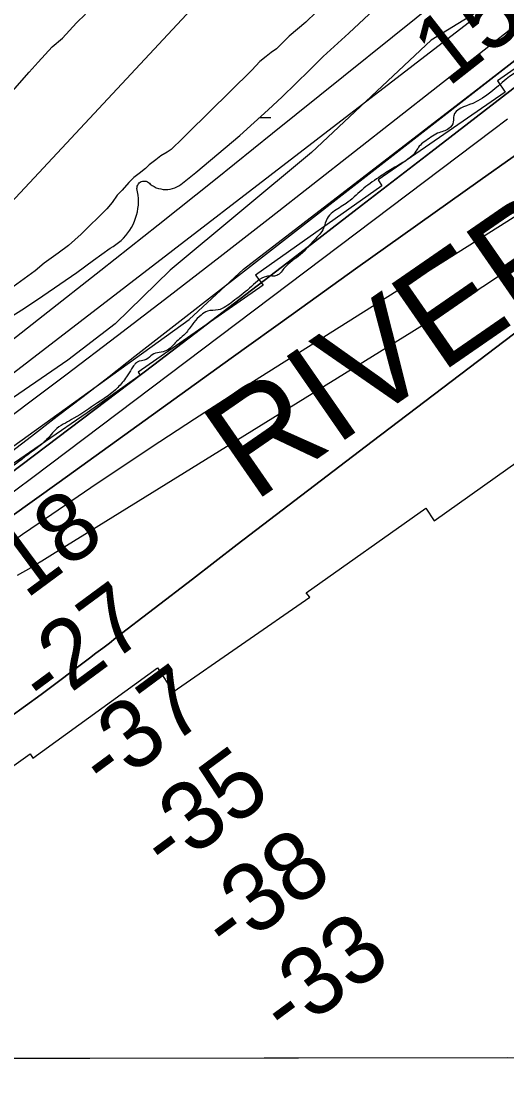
# Model space of a CAD drawing. Extents: x 3324104 to 3361979, y 612876 to 638273.
# Drawn here: x 3350052 to 3350527, y 618257 to 619312 of the extents above; entities that cross this region are included whole.
import ezdxf

# ---------------------------------------------------------------- set-up
doc = ezdxf.new("R2010")
doc.units = 0
for name, color, linetype in [('V-GRID-FRAM', 7, 'Continuous'), ('V-RIVR-EDGE', 7, 'Continuous'), ('V-RIVR-RANG', 7, 'Continuous'), ('V-RRAP-FSHR', 7, 'Continuous'), ('V-RRAP-RVMT', 7, 'Continuous'), ('V-RRAP-RVMT-IDEN', 7, 'Continuous'), ('V-SITE-VEGE', 7, 'Continuous'), ('V-TOPO-DPTH', 7, 'Continuous'), ('V-TOPO-MAJR', 7, 'Continuous'), ('V-TOPO-MINR', 7, 'Continuous'), ('V-TOPO-WATR', 7, 'Continuous'), ('V-WETL-SWMP', 7, 'Continuous')]:
    doc.layers.add(name, color=color, linetype=linetype)

msp = doc.modelspace()

# ---------------------------------------------------------------- linework, layer by layer
at = {"layer": 'V-GRID-FRAM'}
msp.add_lwpolyline([(3328194.1, 636440.7), (3359767.9, 636495.9), (3359807.6, 618312.1), (3328217.9, 618256.9), (3328194.1, 636440.7)], dxfattribs=at)
at = {"layer": 'V-RIVR-EDGE'}
msp.add_spline([(3356052, 622889.6), (3356029.2, 622881.4), (3356012.5, 622875.7), (3355994.6, 622867.2), (3355977.5, 622859.1), (3355958.5, 622851), (3355948.4, 622843.2), (3355934, 622834.7), (3355904.1, 622817.8), (3355878.1, 622802.3), (3355856.7, 622790.3), (3355830, 622776.4), (3355805.1, 622765.6), (3355764.7, 622744.8), (3355744.1, 622733.6), (3355694.1, 622710.9), (3355668.4, 622698.1), (3355641.6, 622685), (3355605.1, 622669.2), (3355569.4, 622657.3), (3355539.2, 622646.5), (3355510.8, 622636.8), (3355482.1, 622628.4), (3355461.9, 622623), (3355442.5, 622614.1), (3355422.7, 622607.2), (3355409.5, 622603.4), (3355389, 622597.6), (3355371.9, 622589.5), (3355349, 622581), (3355297.7, 622547), (3355260, 622525.8), (3355211.1, 622494.5), (3355190.1, 622484.5), (3355184.7, 622482.9), (3355179.3, 622477.9), (3355174.2, 622475.6), (3355160.6, 622471), (3355143.5, 622463.6), (3355133.1, 622457.1), (3355125.7, 622450.5), (3355113.2, 622443.9), (3355096.9, 622433.1), (3355081, 622426.9), (3355064.3, 622419.2), (3355057, 622418.9), (3355048.8, 622414.6), (3355041.8, 622406.9), (3355036.8, 622406.5), (3355031.3, 622405.7), (3355027.1, 622404.2), (3355017.3, 622396.1), (3355010.7, 622394.9), (3355001.4, 622388.4), (3354988.6, 622379.1), (3354972.3, 622369.4), (3354947.4, 622356.3), (3354937.7, 622351.7), (3354926.1, 622343.6), (3354903.2, 622326.6), (3354891.1, 622318.1), (3354883.3, 622307.2), (3354879.4, 622304.1), (3354875.2, 622302.6), (3354867.8, 622299.1), (3354853, 622288.3), (3354842.5, 622279), (3354826.6, 622267.4), (3354807.2, 622259.7), (3354793.2, 622255.5), (3354765.7, 622249.7), (3354748.6, 622245.5), (3354734.6, 622239.3), (3354712.1, 622227.4), (3354697.7, 622218.9), (3354685.3, 622210), (3354640.6, 622184.5), (3354622, 622176), (3354616.2, 622175.2), (3354603.4, 622167.5), (3354578.9, 622157.1), (3354554.5, 622147.5), (3354537.4, 622142.9), (3354530.8, 622137.8), (3354500.1, 622122.8), (3354463.6, 622102.3), (3354417.8, 622078.8), (3354386.3, 622060.6), (3354340.1, 622032.4), (3354321.1, 622021.2), (3354285, 621998.8), (3354257, 621982.2), (3354217, 621958.7), (3354194.1, 621942.8), (3354177, 621931.6), (3354157.6, 621922), (3354141.6, 621910.4), (3354135.4, 621904.2), (3354130.4, 621897.6), (3354120.7, 621891.1), (3354104, 621882.9), (3354075.6, 621856.6), (3354044.9, 621835.4), (3354013, 621812.2), (3353971.5, 621781.7), (3353947.8, 621763.5), (3353941.2, 621763.5), (3353935.4, 621762.8), (3353929.5, 621760.1), (3353924.9, 621756.6), (3353920.6, 621751.5), (3353917.1, 621742.6), (3353910.5, 621741.5), (3353904.7, 621738.4), (3353893.8, 621731.1), (3353879.8, 621721.4), (3353866.2, 621708.6), (3353854.9, 621697.4), (3353843.3, 621687.8), (3353839.8, 621688.5), (3353831.2, 621686.2), (3353823.1, 621681.2), (3353818, 621677.3), (3353800.9, 621666.1), (3353790.8, 621663.1), (3353781.9, 621654.9), (3353777.6, 621651.8), (3353776.1, 621648.8), (3353775.7, 621643.7), (3353772.2, 621641), (3353755.9, 621632.1), (3353735.7, 621622.1), (3353718.6, 621608.2), (3353704.2, 621600.5), (3353694.1, 621596.6), (3353683.6, 621592.4), (3353671.2, 621584.2), (3353642.1, 621563), (3353599, 621534), (3353578.4, 621522.4), (3353556.2, 621507.7), (3353547.7, 621502), (3353525.9, 621489.2), (3353513.1, 621481.1), (3353497.2, 621468.3), (3353477, 621450.9), (3353453.3, 621436.6), (3353435.8, 621424.7), (3353404.7, 621401.1), (3353378.3, 621380.2), (3353361.6, 621368.6), (3353339.5, 621355.1), (3353319.6, 621342.4), (3353299.5, 621330), (3353283.5, 621324.6), (3353273, 621317.6), (3353254.8, 621296), (3353236.9, 621275.5), (3353219.4, 621258.8), (3353195.7, 621241.4), (3353168.5, 621221.3), (3353137.8, 621201.6), (3353112.2, 621185), (3353065.6, 621151.8), (3353022, 621122.8), (3352993.3, 621100.4), (3352956, 621073.3), (3352907, 621037.8), (3352853.8, 620991.8), (3352787.8, 620942.3), (3352749.7, 620913.3), (3352736.9, 620900.9), (3352733.3, 620892.8), (3352728.7, 620886.6), (3352719, 620881.2), (3352691.8, 620864.6), (3352660.3, 620841.8), (3352640.5, 620828.3), (3352623.4, 620811.2), (3352605.1, 620792.3), (3352593.5, 620783), (3352582.6, 620778.8), (3352566.3, 620771.4), (3352548, 620764.5), (3352522.4, 620751), (3352494.5, 620735.5), (3352482.4, 620727), (3352479.3, 620723.2), (3352477, 620717.4), (3352470.7, 620711.9), (3352456, 620707.3), (3352443.2, 620700.4), (3352419.1, 620685.7), (3352392.3, 620669.1), (3352362.8, 620650.9), (3352339.1, 620634.3), (3352315.4, 620615.4), (3352284.7, 620590.6), (3352258.7, 620571.3), (3352228.7, 620550.1), (3352193.4, 620527.6), (3352156.9, 620504.9), (3352131.6, 620487.5), (3352094, 620462.4), (3352049.3, 620433), (3351990.2, 620391.3), (3351936.6, 620357.3), (3351851.5, 620293.9), (3351833.3, 620281.5), (3351817, 620273.8), (3351794.1, 620257.9), (3351767.7, 620241), (3351719.9, 620206.2), (3351680.6, 620177.6), (3351657.3, 620160.6), (3351637.1, 620145.9), (3351623.1, 620135.4), (3351603.3, 620124.2), (3351588.6, 620120), (3351567.2, 620109.6), (3351552.1, 620103.4), (3351538.1, 620096.5), (3351523.7, 620086.4), (3351510.9, 620076.4), (3351503.5, 620069.8), (3351495.3, 620057.4), (3351486, 620042.3), (3351479.4, 620032.6), (3351469.7, 620022.6), (3351448.3, 620006.3), (3351431.6, 619994.8), (3351404.8, 619973.9), (3351378, 619951.8), (3351358.9, 619936.4), (3351332.1, 619915.5), (3351306.1, 619892.3), (3351274.6, 619858.2), (3351238.8, 619826.9), (3351215.1, 619805.7), (3351171.6, 619767.8), (3351145.5, 619739.5), (3351124.6, 619722.1), (3351105.9, 619707.8), (3351089.6, 619697), (3351079.5, 619691.2), (3351074, 619683.5), (3351058.1, 619666.4), (3351043.3, 619655.2), (3351015.4, 619634), (3350999, 619623.1), (3350992.1, 619617.3), (3350979.2, 619606.1), (3350966, 619594.5), (3350951.2, 619582.2), (3350935.7, 619567.8), (3350923.3, 619555.1), (3350910, 619544.3), (3350888.3, 619528), (3350846.7, 619504.1), (3350821.5, 619490.2), (3350811.4, 619483.6), (3350806, 619480.5), (3350800.9, 619473.2), (3350797.4, 619473.2), (3350793.9, 619474.3), (3350788.9, 619473.6), (3350786.9, 619472), (3350785.4, 619467.4), (3350785.4, 619462.7), (3350779.5, 619456.2), (3350765.9, 619445.7), (3350746.1, 619428.7), (3350722.4, 619409), (3350716.2, 619407.1), (3350713.1, 619404), (3350711.1, 619397), (3350708.8, 619391.6), (3350704.5, 619391.6), (3350693.3, 619385.8), (3350686.7, 619379.6), (3350679.6, 619368.4), (3350661.4, 619354.5), (3350648.6, 619344.4), (3350645.5, 619344.8), (3350638.5, 619339.4), (3350623.3, 619330.5), (3350616.3, 619326.3), (3350602.3, 619317.4), (3350598.8, 619308.8), (3350582.9, 619299.2), (3350553.8, 619276), (3350526.2, 619255.5), (3350493.5, 619231.9), (3350474.9, 619219.6), (3350474.5, 619213.8), (3350470.2, 619207.2), (3350459, 619202.5), (3350446.1, 619194), (3350441.1, 619189.8), (3350438.8, 619186.3), (3350434.5, 619180.9), (3350414.7, 619167.8), (3350401.5, 619159.3), (3350384.8, 619146.9), (3350369.6, 619133.7), (3350356.4, 619125.2), (3350350.9, 619119), (3350347.4, 619109.4), (3350338.1, 619097.8), (3350324.9, 619083.8), (3350308.6, 619069.9), (3350300.4, 619062.6), (3350296.1, 619062.6), (3350291.5, 619062.2), (3350274.8, 619050.6), (3350258.4, 619037.5), (3350251.8, 619032.8), (3350244.1, 619029.3), (3350233.6, 619028.2), (3350227.4, 619024.3), (3350220.4, 619017), (3350213, 619007.3), (3350202.1, 618996.9), (3350193.6, 618989.5), (3350179.6, 618985.3), (3350173.8, 618980.7), (3350164.8, 618978), (3350162.1, 618975.3), (3350159.4, 618971.4), (3350154.3, 618963.6), (3350145.8, 618953.2), (3350126, 618938.1), (3350102.7, 618923), (3350094.5, 618918.4), (3350086.3, 618913), (3350075.1, 618901), (3350064.2, 618892.1), (3350039.3, 618873.6), (3350021.8, 618861.6), (3350002, 618848.8), (3349991.9, 618844.2), (3349964.4, 618826.4), (3349938.7, 618807.1), (3349915.4, 618792.8), (3349892.5, 618778.9), (3349868, 618761.9), (3349852.5, 618753), (3349842.8, 618750), (3349830.4, 618739.1), (3349804.3, 618720.2), (3349777.9, 618697.8), (3349751.9, 618677.7), (3349729.7, 618661.4), (3349703.7, 618642.9), (3349678.8, 618629.8), (3349648.9, 618612), (3349624.5, 618595), (3349592.6, 618575.7), (3349570.5, 618564.9), (3349549.5, 618548.6), (3349505.2, 618518.1), (3349479.2, 618499.9), (3349471.4, 618494.5), (3349459, 618487.6), (3349438.4, 618472.1), (3349412.4, 618452.4), (3349379.7, 618429.6), (3349350.2, 618410.3), (3349303.2, 618374.7), (3349277.6, 618357.7), (3349264, 618347.3), (3349241.4, 618330.7), (3349226.7, 618319.9), (3349207.2, 618306.3), (3349193.2, 618293.5)], degree=3, dxfattribs=at)
at = {"layer": 'V-RRAP-FSHR'}
msp.add_lwpolyline([(3349156.5, 618293.5), (3349290.8, 618379), (3349409.4, 618477.8), (3349541.3, 618565.3), (3349771.6, 618715.9), (3349922.4, 618808.5), (3350215.8, 619019.8), (3350269.1, 619069.3), (3350501.3, 619248.3), (3350630.2, 619348.6), (3350981.6, 619636.8), (3351335.3, 619937.3), (3351550.7, 620108.6), (3351713.7, 620224.5), (3351812.4, 620304.6), (3352053.4, 620458.3), (3352414.7, 620728), (3352590.5, 620825.8), (3352682.3, 620894.1), (3352964.1, 621108.4), (3353211.8, 621284.8), (3354078.8, 621880.3)], dxfattribs=at)
at = {"layer": 'V-RRAP-RVMT'}
for p, q in [((3350641.1, 619341.4), (3350517.9, 619253.9)), ((3350517.9, 619253.9), (3350525.4, 619242.9)), ((3350525.4, 619242.9), (3350400.9, 619157)), ((3350404.6, 619151.1), (3350280.6, 619063.4)), ((3350400.9, 619157), (3350404.6, 619151.1)), ((3350288.1, 619053.5), (3350165.9, 618968.1)), ((3350280.6, 619063.4), (3350288.1, 619053.5)), ((3350167.8, 618965.4), (3350115.9, 618928.4)), ((3350165.9, 618968.1), (3350167.8, 618965.4)), ((3350115.9, 618928.4), (3350034.3, 618872.2)), ((3350455.7, 618822.4), (3350584.5, 618914.4)), ((3350330.5, 618751.8), (3350447.6, 618835)), ((3350447.6, 618835), (3350455.7, 618822.4)), ((3350200.2, 618654.8), (3350334.1, 618747.5)), ((3350334.1, 618747.5), (3350330.5, 618751.8)), ((3350062.6, 618589.7), (3350184.8, 618678.3)), ((3350184.8, 618678.3), (3350200.2, 618654.8)), ((3349935.8, 618506.1), (3350059.9, 618593.8)), ((3350059.9, 618593.8), (3350062.6, 618589.7))]:
    msp.add_line(p, q, dxfattribs=at)
at = {"layer": 'V-SITE-VEGE'}
for points in [[(3350021.2, 619219.1), (3350033.8, 619236.5), (3350045.1, 619246.4), (3350058.9, 619262.5), (3350067.8, 619272.4), (3350081.6, 619287.3), (3350091.7, 619295.9), (3350105.5, 619310.8), (3350114.3, 619319.4)], [(3350340.2, 619321.3), (3350330.1, 619311.4), (3350313.8, 619297.8), (3350301.2, 619285.4), (3350296.2, 619281.7), (3350291.2, 619278), (3350284.9, 619273.1), (3350277.3, 619264.4), (3350214.4, 619202.6), (3350209.4, 619197.6), (3350198.1, 619186.5), (3350194.3, 619184), (3350188, 619180.3), (3350183, 619176.6), (3350176.7, 619171.7), (3350173, 619168), (3350166.7, 619163), (3350161.7, 619159.3), (3350156.6, 619154.4), (3350150.3, 619146.9), (3350145.3, 619142), (3350140.2, 619134.5), (3350135.2, 619128.3), (3350110, 619103.6), (3350097.5, 619092.5), (3350087.4, 619085.1), (3350073.6, 619075.2), (3350064.8, 619067.8), (3350039.7, 619049.3)]]:
    msp.add_lwpolyline(points, dxfattribs=at)
at = {"layer": 'V-TOPO-DPTH'}
for points in [[(3350529.2, 619303.2), (3350500.1, 619280.4), (3350296, 619120.3), (3350246, 619081.3), (3350195.9, 619042.4), (3350145.5, 619003.8), (3350095, 618965.4), (3350058.4, 618937.7), (3350025.9, 618913.4), (3349993.3, 618889.3), (3349960.5, 618865.6), (3349927.4, 618842.2), (3349636.9, 618638), (3349572.2, 618592.5), (3349507.5, 618547.2), (3349442.7, 618501.9), (3349377.9, 618456.7), (3349294.2, 618398.3), (3349271.2, 618382.4), (3349248.2, 618366.5), (3349225, 618350.8), (3349201.8, 618335.1), (3349137.3, 618293.4), (3349228.7, 618293.6)], [(3349284.1, 618332.1), (3349776.3, 618679.2), (3349817.1, 618708), (3349857.7, 618736.9), (3349898.3, 618765.9), (3349938.9, 618794.9), (3349999.5, 618838.5), (3350009.7, 618845.9), (3350019.8, 618853.3), (3350029.9, 618860.9), (3350040, 618868.5), (3350181, 618975.6), (3350249, 619027.5), (3350316.9, 619079.5), (3350384.7, 619131.6), (3350452.4, 619183.9), (3350567, 619272.6)], [(3349284.1, 618332.1), (3349776.3, 618679.2), (3349817.1, 618708), (3349857.7, 618736.9), (3349898.3, 618765.9), (3349938.9, 618794.9), (3349999.5, 618838.5), (3350009.7, 618845.9), (3350019.8, 618853.3), (3350029.9, 618860.9), (3350040, 618868.5), (3350181, 618975.6), (3350249, 619027.5), (3350316.9, 619079.5), (3350384.7, 619131.6), (3350452.4, 619183.9), (3350567, 619272.6)], [(3350597.7, 619225.3), (3350500.9, 619156.6), (3350439.8, 619113.1), (3350378.7, 619069.5), (3350317.8, 619025.8), (3350256.9, 618981.9), (3350088.3, 618860.4), (3350064.2, 618843.1), (3350040.1, 618825.8), (3350015.9, 618808.5), (3349991.7, 618791.3), (3349857.9, 618696.4), (3349766.7, 618631.9), (3349675.5, 618567.4), (3349584.2, 618503), (3349492.8, 618438.8), (3349352.7, 618340.4), (3349327.1, 618322.4), (3349301.6, 618304.5), (3349286.3, 618293.7), (3349228.7, 618293.6)], [(3349342.6, 618293.8), (3349286.3, 618293.7), (3349301.6, 618304.5), (3349327.1, 618322.4), (3349352.7, 618340.4), (3349492.8, 618438.8), (3349584.2, 618503), (3349675.5, 618567.4), (3349766.7, 618631.9), (3349857.9, 618696.4), (3349991.7, 618791.3), (3350015.9, 618808.5), (3350040.1, 618825.8), (3350064.2, 618843.1), (3350088.3, 618860.4), (3350256.9, 618981.9), (3350317.8, 619025.8), (3350378.7, 619069.5), (3350439.8, 619113.1), (3350500.9, 619156.6), (3350597.7, 619225.3)], [(3349817.3, 618481.5), (3349865.5, 618512.6), (3349947, 618565.8), (3349978.4, 618586.7), (3350009.5, 618608.1), (3350040.2, 618630), (3350070.7, 618652.3), (3350118, 618687.8), (3350124.5, 618692.7), (3350131.1, 618697.7), (3350137.6, 618702.6), (3350144.1, 618707.6), (3350218.9, 618765.4), (3350262.9, 618799.2), (3350306.8, 618833), (3350350.9, 618866.7), (3350395, 618900.3), (3350654.1, 619097.4), (3350680.4, 619117.4), (3350685.1, 619121)], [(3349817.3, 618481.5), (3349865.5, 618512.6), (3349947, 618565.8), (3349978.4, 618586.7), (3350009.5, 618608.1), (3350040.2, 618630), (3350070.7, 618652.3), (3350118, 618687.8), (3350124.5, 618692.7), (3350131.1, 618697.7), (3350137.6, 618702.6), (3350144.1, 618707.6), (3350218.9, 618765.4), (3350262.9, 618799.2), (3350306.8, 618833), (3350350.9, 618866.7), (3350395, 618900.3), (3350654.1, 619097.4)], [(3350557.6, 619088.4), (3350516.9, 619060.7), (3350475.6, 619033.8), (3350434, 619007.5), (3350081.8, 618789.3), (3350076.6, 618786.1), (3350071.3, 618782.8), (3350065.9, 618779.7), (3350060.6, 618776.5), (3350047.2, 618768.7)], [(3350557.6, 619088.4), (3350516.9, 619060.7), (3350475.6, 619033.8), (3350434, 619007.5), (3350081.8, 618789.3), (3350076.6, 618786.1), (3350071.3, 618782.8), (3350065.9, 618779.7), (3350060.6, 618776.5), (3350047.2, 618768.7)], [(3350527.7, 618295.9), (3349504.5, 618294.1), (3349522.6, 618304.8), (3349571.5, 618333.8), (3349620.4, 618362.5), (3349669.4, 618391.3), (3349670.4, 618391.9), (3349719.7, 618421.2), (3349768.7, 618451), (3349817.3, 618481.5)]]:
    msp.add_lwpolyline(points, dxfattribs=at)
at = {"layer": 'V-TOPO-MAJR'}
msp.add_lwpolyline([(3350633.3, 619692.7), (3350422.8, 619538.3), (3350412.8, 619530.7), (3350402.9, 619522.9), (3349941.4, 619027.9), (3349925.8, 619015.2), (3349909.9, 619002.7), (3349893.9, 618990.5), (3349877.6, 618978.6), (3349780, 618908.5), (3349715, 618861.6), (3349650, 618814.5), (3349585.3, 618767.1), (3349520.7, 618719.5), (3349195.5, 618478.9), (3349181.9, 618469), (3349168.2, 618459.3), (3349154.3, 618449.8), (3349140.3, 618440.4), (3348904.3, 618293)], dxfattribs=at)
at = {"layer": 'V-TOPO-MINR'}
for points in [[(3350533, 619391.2), (3350516.6, 619378.7), (3350500.4, 619365.9), (3350484.3, 619353.1), (3350297.5, 619202.3), (3350241.5, 619157.3), (3350185.4, 619112.5), (3350129.2, 619067.9), (3350072.8, 619023.5), (3349978.6, 618949.6), (3349969.2, 618942.2), (3349959.7, 618935), (3349950.2, 618927.9), (3349940.6, 618920.8), (3349879, 618875.9), (3349838.6, 618846.5), (3349798, 618817.2), (3349757.4, 618788), (3349716.8, 618758.8), (3349224.8, 618407.1)], [(3350536.1, 619347.3), (3350519.8, 619334.5), (3350510.1, 619326.8), (3350500.3, 619319.2), (3350490.4, 619311.6), (3350480.6, 619304), (3350013.6, 618944.5), (3349994.1, 618929.6), (3349974.5, 618914.9), (3349954.9, 618900.3), (3349935.1, 618885.9), (3349812.3, 618796.9), (3349730.9, 618738.1), (3349649.4, 618679.6), (3349567.7, 618621.4), (3349485.8, 618563.4), (3349258.6, 618402.9), (3349245.5, 618393.8), (3349232.5, 618384.7), (3349219.3, 618375.7), (3349206.1, 618366.8), (3349140.6, 618322.9), (3349095.8, 618293.4)], [(3350529.2, 619303.2), (3350500.1, 619280.4), (3350296, 619120.3), (3350246, 619081.3), (3350195.9, 619042.4), (3350145.5, 619003.8), (3350095, 618965.4), (3350058.4, 618937.7), (3350025.9, 618913.4), (3349993.3, 618889.3), (3349960.5, 618865.6), (3349927.4, 618842.2), (3349636.9, 618638), (3349572.2, 618592.5), (3349507.5, 618547.2), (3349442.7, 618501.9), (3349377.9, 618456.7), (3349294.2, 618398.3), (3349271.2, 618382.4), (3349248.2, 618366.5), (3349225, 618350.8), (3349201.8, 618335.1), (3349137.3, 618293.4)], [(3350537.8, 619276), (3350162.6, 618983.5), (3350137.3, 618963.8), (3350112, 618944.2), (3350086.6, 618924.7), (3350061.2, 618905.2), (3350017.5, 618871.7)], [(3350597.7, 619225.3), (3350500.9, 619156.6), (3350439.8, 619113.1), (3350378.7, 619069.5), (3350317.8, 619025.8), (3350256.9, 618981.9), (3350088.3, 618860.4), (3350064.2, 618843.1), (3350040.1, 618825.8), (3350015.9, 618808.5), (3349991.7, 618791.3), (3349857.9, 618696.4), (3349766.7, 618631.9), (3349675.5, 618567.4), (3349584.2, 618503), (3349492.8, 618438.8), (3349352.7, 618340.4), (3349327.1, 618322.4), (3349301.6, 618304.5), (3349286.3, 618293.7)], [(3350527.6, 619216.4), (3350512.9, 619205.3), (3350062.5, 618865.1), (3350046, 618852.7), (3350029.4, 618840.4), (3350012.6, 618828.2), (3349995.9, 618816), (3349897.7, 618745.6), (3349831.7, 618698.4), (3349765.6, 618651.4), (3349699.4, 618604.5), (3349633.2, 618557.7), (3349308.2, 618329.1), (3349299.6, 618323), (3349290.9, 618316.9), (3349282.2, 618310.8), (3349273.5, 618304.7), (3349257.8, 618293.7)], [(3350595.7, 619159.1), (3350255.1, 618944), (3350220.9, 618922.1), (3350186.9, 618900), (3350153.1, 618877.5), (3350119.5, 618854.7), (3350068.8, 618820.1), (3350060.7, 618814.5), (3350052.5, 618808.9), (3350044.4, 618803.2), (3350036.3, 618797.6), (3349725, 618580.8), (3349656.1, 618532.8), (3349587.3, 618484.8), (3349518.5, 618436.7), (3349449.7, 618388.5), (3349350, 618318.7), (3349331.1, 618305.4), (3349314.5, 618293.8)], [(3350654.1, 619097.4), (3350395, 618900.3), (3350350.9, 618866.7), (3350306.8, 618833), (3350262.9, 618799.2), (3350218.9, 618765.4), (3350144.1, 618707.6), (3350137.6, 618702.6), (3350131.1, 618697.7), (3350124.5, 618692.7), (3350118, 618687.8), (3350070.7, 618652.3), (3350040.2, 618630), (3350009.5, 618608.1), (3349978.4, 618586.7), (3349947, 618565.8), (3349865.5, 618512.6), (3349817.3, 618481.5)], [(3350557.6, 619088.4), (3350516.9, 619060.7), (3350475.6, 619033.8), (3350434, 619007.5), (3350081.8, 618789.3), (3350076.6, 618786.1), (3350071.3, 618782.8), (3350065.9, 618779.7), (3350060.6, 618776.5), (3350047.2, 618768.7)]]:
    msp.add_lwpolyline(points, dxfattribs=at)
at = {"layer": 'V-TOPO-WATR'}
msp.add_lwpolyline([(3350567, 619272.6), (3350452.4, 619183.9), (3350384.7, 619131.6), (3350316.9, 619079.5), (3350249, 619027.5), (3350181, 618975.6), (3350040, 618868.5), (3350029.9, 618860.9), (3350019.8, 618853.3), (3350009.7, 618845.9), (3349999.5, 618838.5), (3349938.9, 618794.9), (3349898.3, 618765.9), (3349857.7, 618736.9), (3349817.1, 618708), (3349776.3, 618679.2), (3349284.1, 618332.1)], dxfattribs=at)
at = {"layer": 'V-WETL-SWMP'}
for p, q in [((3350618, 619395.6), (3350452.7, 619293.8)), ((3350372, 619300.8), (3350397.1, 619323.8)), ((3350346.9, 619277.9), (3350372, 619300.8)), ((3350452.7, 619293.8), (3350335.5, 619183.6)), ((3350333.7, 619264.6), (3350346.9, 619277.9)), ((3350320.4, 619251.4), (3350333.7, 619264.6)), ((3350306.8, 619238.4), (3350320.4, 619251.4)), ((3350293.1, 619225.6), (3350306.8, 619238.4)), ((3350279.3, 619213), (3350293.1, 619225.6)), ((3350265.3, 619200.5), (3350279.3, 619213)), ((3350284.7, 619217.9), (3350295.8, 619217.9)), ((3350251.1, 619188.2), (3350265.3, 619200.5)), ((3350335.5, 619183.6), (3350197.2, 619068.4)), ((3350236.8, 619176.1), (3350251.1, 619188.2)), ((3350222.4, 619164.2), (3350236.8, 619176.1)), ((3350207.7, 619152.4), (3350222.4, 619164.2)), ((3350164.6, 619148.3), (3350164.7, 619149.5)), ((3350165.3, 619145.1), (3350164.6, 619148.3)), ((3350164.7, 619149.5), (3350164.9, 619150.7)), ((3350164.9, 619150.7), (3350165.4, 619151.8)), ((3350165.4, 619151.8), (3350166, 619152.9)), ((3350166, 619152.9), (3350166.8, 619153.8)), ((3350166.8, 619153.8), (3350167.8, 619154.6)), ((3350167.8, 619154.6), (3350168.8, 619155.2)), ((3350168.8, 619155.2), (3350170, 619155.6)), ((3350170, 619155.6), (3350171.2, 619155.7)), ((3350171.2, 619155.7), (3350172.4, 619155.7)), ((3350172.4, 619155.7), (3350173.6, 619155.5)), ((3350173.6, 619155.5), (3350174.8, 619155)), ((3350174.8, 619155), (3350175.8, 619154.4)), ((3350175.8, 619154.4), (3350176.8, 619153.6)), ((3350176.8, 619153.6), (3350177.5, 619152.7)), ((3350177.5, 619152.7), (3350179.4, 619151.3)), ((3350179.4, 619151.3), (3350181.4, 619150.2)), ((3350181.4, 619150.2), (3350183.5, 619149.2)), ((3350183.5, 619149.2), (3350185.7, 619148.4)), ((3350185.7, 619148.4), (3350188, 619147.9)), ((3350197.2, 619147.8), (3350199.5, 619148.3)), ((3350199.5, 619148.3), (3350201.7, 619149)), ((3350201.7, 619149), (3350203.8, 619150)), ((3350203.8, 619150), (3350205.8, 619151.1)), ((3350205.8, 619151.1), (3350207.7, 619152.4)), ((3350165.8, 619141.8), (3350165.3, 619145.1)), ((3350166.1, 619138.6), (3350165.8, 619141.8)), ((3350166.1, 619135.3), (3350166.1, 619138.6)), ((3350188, 619147.9), (3350190.3, 619147.5)), ((3350190.3, 619147.5), (3350192.6, 619147.4)), ((3350192.6, 619147.4), (3350194.9, 619147.5)), ((3350194.9, 619147.5), (3350197.2, 619147.8)), ((3350165.1, 619125.5), (3350165.6, 619128.8)), ((3350165.6, 619128.8), (3350166, 619132)), ((3350166, 619132), (3350166.1, 619135.3)), ((3350162.2, 619116.2), (3350163.3, 619119.2)), ((3350163.3, 619119.2), (3350164.3, 619122.3)), ((3350164.3, 619122.3), (3350165.1, 619125.5)), ((3350155.7, 619104.8), (3350157.6, 619107.5)), ((3350157.6, 619107.5), (3350159.3, 619110.3)), ((3350159.3, 619110.3), (3350160.8, 619113.2)), ((3350160.8, 619113.2), (3350162.2, 619116.2)), ((3350146.7, 619095.4), (3350149.1, 619097.5)), ((3350149.1, 619097.5), (3350151.5, 619099.8)), ((3350151.5, 619099.8), (3350153.7, 619102.2)), ((3350153.7, 619102.2), (3350155.7, 619104.8)), ((3350122.2, 619078), (3350138.5, 619090)), ((3350138.5, 619090), (3350141.3, 619091.6)), ((3350141.3, 619091.6), (3350144, 619093.4)), ((3350144, 619093.4), (3350146.7, 619095.4)), ((3350105.7, 619066.1), (3350122.2, 619078)), ((3350089.1, 619054.5), (3350105.7, 619066.1)), ((3350197.2, 619068.4), (3350143.4, 619015.5)), ((3350072.4, 619043.1), (3350089.1, 619054.5)), ((3350055.6, 619031.8), (3350072.4, 619043.1)), ((3350038.6, 619020.8), (3350055.6, 619031.8)), ((3350143.4, 619015.5), (3350096.8, 618980.1)), ((3350096.8, 618980.1), (3350012.3, 618922.1))]:
    msp.add_line(p, q, dxfattribs=at)

# ---------------------------------------------------------------- texts
at = {"layer": 'V-RIVR-RANG'}
for s, rotation, p in [('15.4', 38.1083, (3350469.2, 619247)), ('-18', 36.4803, (3350031.8, 618727.3)), ('-27', 36.4803, (3350075.7, 618635.4)), ('-37', 36.4803, (3350134.6, 618554.6)), ('-35', 36.4803, (3350194.7, 618474.6)), ('-38', 36.4803, (3350254.8, 618394.7)), ('-33', 36.4803, (3350311.9, 618312.6))]:
    msp.add_text(s, height=67, rotation=rotation, dxfattribs=at).set_placement(p)
at = {"layer": 'V-RRAP-RVMT-IDEN'}
msp.add_text('RIVER', height=100, rotation=34.6643, dxfattribs=at).set_placement((3350278.7, 618839.9))

doc.saveas('drawing.dxf')
